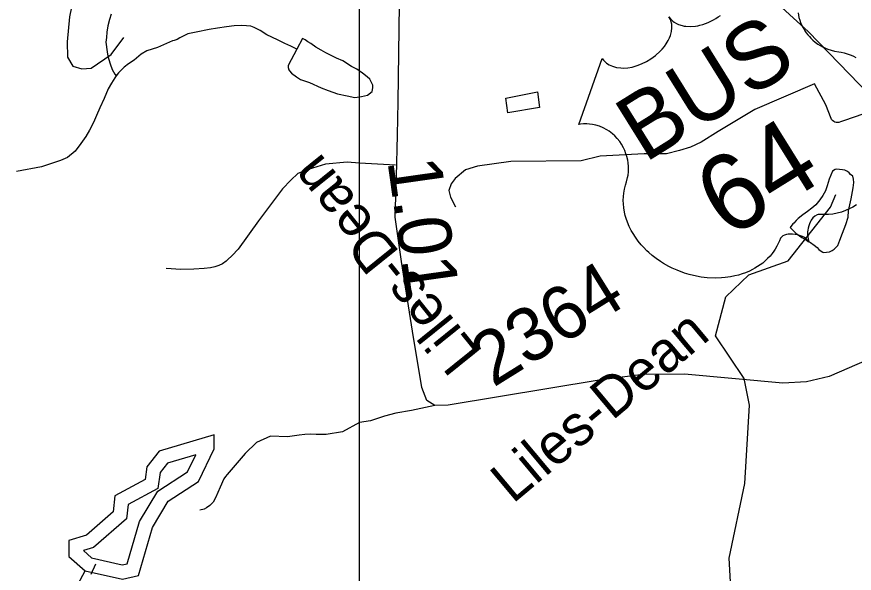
# Model space of a CAD drawing. Extents: x 2001466 to 31450019, y -30647475 to 847247.
# Drawn here: x 2179202 to 2183123, y 742909 to 745516 of the extents above; entities that cross this region are included whole.
import ezdxf

# ---------------------------------------------------------------- set-up
doc = ezdxf.new("R2010")
doc.units = 0
for name, color, linetype in [('Exist Hydrographic Buffer Line', 7, 'Continuous'), ('Exist Hydrographic Lake Shore', 7, 'Continuous'), ('Exist Hydrographic Misc Water Feature', 7, 'Continuous'), ('Exist Road Non-System Type 51', 7, 'Continuous'), ('Exist Road Primary US Attributed', 7, 'Continuous'), ('Exist Road Primary US Shield CELL', 7, 'Continuous'), ('Exist Road Primary US Shield Number Label', 7, 'Continuous'), ('Exist Road Secondary Mileage Hundredths English Label', 7, 'Continuous'), ('Exist Road Secondary Type 51 Attributed', 7, 'Continuous'), ('Exist Road Secondary Type 51 Label', 7, 'Continuous'), ('Exist Road Secondary Type 51 Number Label', 7, 'Continuous'), ('Map Preparation Inset Cut Line', 7, 'Continuous')]:
    doc.layers.add(name, color=color, linetype=linetype)

msp = doc.modelspace()

# ---------------------------------------------------------------- linework, layer by layer
at = {"layer": 'Exist Hydrographic Buffer Line'}
for points in [[(2179719.6, 742954.2), (2179777.4, 743151), (2179863.5, 743294.2), (2180001.9, 743384.8), (2180040.3, 743463.8), (2179907.7, 743424.4), (2179873.5, 743380.6), (2179863.4, 743306.2), (2179723.6, 743231), (2179716.6, 743164.5), (2179561.2, 743029.2), (2179514.7, 743015.4)], [(2179514.7, 743015.4), (2179553.1, 742981.1)], [(2179553.1, 742981.1), (2179696.6, 742948.6), (2179719.6, 742954.2)]]:
    msp.add_lwpolyline(points, dxfattribs=at)
at = {"layer": 'Exist Hydrographic Lake Shore'}
msp.add_lwpolyline([(2179522, 742920.9), (2179697.1, 742881.2), (2179771.9, 742899.4), (2179838, 743124.4), (2179912, 743247.5), (2180053.1, 743339.8), (2180127.1, 743492.4), (2180127.1, 743558), (2179868.9, 743481.3), (2179810.9, 743407), (2179802.9, 743348.1), (2179662, 743272.3), (2179654, 743197), (2179528.9, 743088), (2179445.9, 743063.5), (2179446.9, 742988.1), (2179522, 742920.9)], dxfattribs=at)
at = {"layer": 'Exist Hydrographic Misc Water Feature'}
for points in [[(2179644, 745527.2), (2179636.6, 745503.1), (2179628.6, 745473.2), (2179624.5, 745443), (2179623.1, 745418.8), (2179619, 745396.7), (2179625.3, 745351.1), (2179629.2, 745331.1), (2179639.9, 745295), (2179649.5, 745269.2), (2179662, 745247.4), (2179668, 745239.2)], [(2180513.2, 745363.8), (2180484.9, 745377.8), (2180456.6, 745389.7), (2180422.8, 745407.5), (2180372.7, 745431.3), (2180342.4, 745450.9), (2180314.5, 745464.8), (2180298.5, 745470.9), (2180278.4, 745472.7), (2180254.6, 745474.7), (2180220.6, 745472.5), (2180184.7, 745468.2), (2180142.3, 745462), (2180102.7, 745455.5), (2180042.8, 745443.4), (2180002.8, 745435.3), (2179980.7, 745424.8), (2179966.5, 745416.8), (2179952.8, 745408.7), (2179939, 745404.7), (2179931, 745402.7), (2179861.3, 745372.3), (2179811.5, 745355.9), (2179785.5, 745339.9), (2179751.4, 745311.8), (2179725.8, 745295.4), (2179705.7, 745279.4), (2179678, 745253.1), (2179668, 745239.2)], [(2180513.2, 745363.8), (2180473.2, 745287.9), (2180473.4, 745277.7), (2180475.5, 745267.7), (2180479.6, 745261.8), (2180487.8, 745252.1), (2180512, 745234.2), (2180530, 745222.1), (2180573.5, 745208.2), (2180627.8, 745182.6), (2180660, 745170.9), (2180704.1, 745155.2), (2180748.4, 745145.3), (2180784.5, 745137.4), (2180816.3, 745141.9), (2180843.9, 745147.9), (2180866.1, 745166), (2180870, 745182.1), (2180869.8, 745195.9), (2180855.8, 745224), (2180843.3, 745234), (2180821.4, 745251.9), (2180793.7, 745269.5), (2180769.1, 745283.3), (2180729.3, 745309.2), (2180699, 745321.1), (2180648.9, 745346.9), (2180627, 745358.7), (2180603, 745372.5), (2180578.8, 745390.4), (2180564.9, 745398.2), (2180552.8, 745408.1), (2180540.7, 745414), (2180513.2, 745363.8)], [(2179668, 745239.2), (2179662, 745229.2), (2179646.2, 745205.2), (2179630.4, 745177.2), (2179612.4, 745132.8), (2179590.7, 745089), (2179575.3, 745052.8), (2179561.5, 745020.9), (2179543.5, 744984.6), (2179525.7, 744954.5), (2179501.7, 744922.4), (2179476, 744886.1), (2179440.2, 744856.3), (2179408, 744842.1), (2179388.3, 744835.7), (2179318.8, 744813.3), (2179200.7, 744790.6)], [(2181491.7, 745133.5), (2181639.7, 745164.3), (2181650, 745090.6), (2181500.5, 745065.7), (2181491.7, 745133.5)], [(2182907.2, 744463.7), (2182917.2, 744457.7), (2182935.3, 744446), (2182949, 744434.3), (2182957.4, 744426.1), (2182963.4, 744420.3), (2182975.7, 744412.4), (2182979.4, 744412.2), (2182993.5, 744412.5), (2183007.4, 744414.5), (2183019.3, 744420.4), (2183029.4, 744426.6), (2183045.2, 744444.5), (2183055, 744468.5), (2183067.1, 744502.8), (2183082.7, 744543), (2183094.4, 744577), (2183096.2, 744606.7), (2183107.7, 744662.9), (2183117.8, 744715), (2183121.2, 744738.8), (2183119.2, 744754.9), (2183115.7, 744768.9), (2183105, 744777), (2183099.1, 744784.7), (2183091.3, 744790.8), (2183079, 744796.7), (2183067.1, 744798.5), (2183039.2, 744802.3), (2183033.3, 744800.4), (2183021, 744792.5), (2183005.4, 744754.3), (2182995.6, 744724.2), (2182987.8, 744700.2), (2182976.1, 744678), (2182962.1, 744658.2), (2182942.4, 744634), (2182924.2, 744619.7), (2182904.5, 744603.6), (2182882.4, 744587.5), (2182860.4, 744571.3), (2182850.8, 744561.4), (2182840.7, 744549.6), (2182835, 744545.2), (2182822.5, 744529.2), (2182848.9, 744501.7), (2182877, 744481.6), (2182899.2, 744469.7), (2182907.2, 744463.7)], [(2181530.8, 741232.6), (2181530, 741374.1), (2181653.9, 741535.5), (2181821, 741545.2), (2181928.9, 741585.7), (2182269.9, 741605), (2182518, 741931.2), (2182592, 742074), (2182657, 742358.1), (2182648, 742624), (2182546.9, 742813), (2182537.1, 742980.5), (2182610.1, 743330.1), (2182633, 743696.9), (2182608, 743822.1), (2182472.9, 744021.7), (2182521.9, 744204.3), (2182629.9, 744307.2), (2182813.1, 744372.3), (2183010.9, 744624.1), (2183035.9, 744682.6)], [(2179571, 742951.5), (2179565.2, 742937.3), (2179555, 742917.4), (2179549.2, 742903.2)], [(2179250.9, 742237.5), (2179525, 742405.8), (2179566.1, 742454.2), (2179574.1, 742506.5), (2179457, 742656.5), (2179489, 742856), (2179522, 742920.9)]]:
    msp.add_lwpolyline(points, dxfattribs=at)
at = {"layer": 'Exist Road Non-System Type 51'}
msp.add_line((2180974.6, 744819.9), (2180807.5, 744830.6), dxfattribs=at)
for points in [[(2179468.6, 745607.8), (2179450.1, 745515.5), (2179437.8, 745398.3), (2179439.9, 745326.5), (2179464.5, 745283.4), (2179507.5, 745271), (2179550.6, 745275.1), (2179645, 745338.8), (2179704.4, 745418.8)], [(2182936.5, 745201.6), (2182658.1, 745080.7), (2182485.5, 744977.5), (2182406.1, 744927.8), (2182356.5, 744904.1), (2182304.7, 744889), (2182244.3, 744873.8), (2182138.6, 744873.8), (2181933.6, 744863), (2181845.2, 744841.5), (2181515.1, 744837.1), (2181359.7, 744815.6), (2181303.6, 744798.3), (2181254, 744757.3), (2181236.7, 744733.5), (2181225.5, 744701.6), (2181232.6, 744670.5), (2181256.5, 744625.1)], [(2183250, 745094), (2183212.3, 745075.8), (2183072.1, 745028.1), (2183063.6, 745024.5), (2183058.8, 745022.8), (2183050.4, 745020.6), (2183046.2, 745020.3), (2183038.8, 745020.6), (2183032, 745022.3), (2183026.7, 745025.7), (2183021.7, 745029.4), (2183019.2, 745032), (2183016.9, 745034.9), (2183014.9, 745038.5), (2182990.3, 745102.4), (2182936.5, 745201.6)], [(2180807.5, 744830.6), (2180749.9, 744834.3), (2180647.2, 744824.7), (2180565.9, 744800.8), (2180518.1, 744781.7), (2180484.7, 744750.6), (2180446.5, 744709.9), (2180333.3, 744560.5), (2180239, 744427.3), (2180211.4, 744397), (2180189.6, 744376.7), (2180183.4, 744371.2), (2180165.4, 744359), (2180148.8, 744350.3), (2180129.9, 744344.5), (2180110, 744339.7), (2180080.1, 744336.3), (2180031.1, 744333.3), (2179970.1, 744332), (2179901.8, 744335.8)], [(2181159.5, 743694.9), (2181050.9, 743672.2), (2180977.1, 743658.4), (2180923.3, 743644.5), (2180858.7, 743623), (2180806.4, 743615.3)], [(2180806.4, 743615.3), (2180728, 743572.2), (2180651.1, 743558.4), (2180603.4, 743559.9), (2180575.8, 743561.4), (2180551.2, 743559.9), (2180525, 743555.3), (2180469.7, 743547.6), (2180389.7, 743550.7), (2180324.6, 743522.4), (2180272, 743469.8), (2180188.1, 743371.8), (2180179.5, 743363), (2180172.1, 743352), (2180154.1, 743311.9), (2180132.1, 743262), (2180121.9, 743242), (2180111.5, 743231.8), (2180106.2, 743226.3), (2180090.3, 743215.4), (2180079.6, 743210.1), (2180059.9, 743204.1)]]:
    msp.add_lwpolyline(points, dxfattribs=at)
at = {"layer": 'Exist Road Primary US Attributed'}
msp.add_lwpolyline([(2180996.8, 746622.3), (2181240.6, 746478.8), (2181453, 746351.1), (2182001.8, 746033.8), (2182258.2, 745887.2), (2182595.6, 745685.1), (2182695.1, 745620.2), (2182784, 745559.5), (2182908.5, 745444.3), (2183193.7, 745150), (2183368.4, 744976.2), (2183740.4, 744584.6), (2183880.6, 744442.2), (2183976.4, 744327), (2184037, 744225.4), (2184150.1, 744030.7)], dxfattribs=at)
at = {"layer": 'Exist Road Primary US Shield CELL'}
for points in [[(2183133.7, 744635.1), (2183116.7, 744624.5), (2183099, 744615.3), (2183081.6, 744607.7), (2183062.8, 744600.8), (2183042.2, 744595.1), (2183022.5, 744591.5), (2183001.6, 744589.4), (2182964, 744589.6), (2182953.6, 744588.8), (2182948.5, 744587.3), (2182937.8, 744581.3), (2182929.3, 744573.1), (2182921.7, 744562.9), (2182917.6, 744555.9), (2182912.9, 744545.5), (2182909.7, 744536.8), (2182906.7, 744525), (2182905.2, 744515.9), (2182904.2, 744508.8), (2182904, 744492.1), (2182904.9, 744484.7), (2182906.6, 744475.6), (2182910.9, 744463.2), (2182898.9, 744474.7), (2182889.3, 744481.3), (2182879.8, 744486.1), (2182870.7, 744489.9), (2182857.7, 744494), (2182846.7, 744496.3), (2182834.3, 744497.9), (2182822.2, 744497.7), (2182813, 744496.9), (2182805, 744495.4), (2182795.9, 744492.4), (2182789.2, 744488.9), (2182784, 744485.5), (2182777.7, 744479.3), (2182772.3, 744466), (2182766.9, 744453.7), (2182760.7, 744441.1), (2182752.6, 744427.1), (2182746.3, 744417.4), (2182738.3, 744406.7), (2182728.5, 744394.9), (2182717.2, 744383), (2182705.1, 744371.7), (2182694.2, 744362.2), (2182681.9, 744353), (2182670.4, 744345.3), (2182658.1, 744337.8), (2182646, 744331.5), (2182632, 744324.4), (2182614, 744316.6), (2182598.4, 744311.2), (2182581.6, 744306.1), (2182563.8, 744301.5), (2182544.2, 744297.6), (2182519, 744293.9), (2182500.8, 744292.4), (2182471.2, 744291.4), (2182434.6, 744293.1), (2182405.6, 744296.7), (2182383.6, 744300.7), (2182349.6, 744308.9), (2182328.9, 744315.2), (2182294.3, 744328), (2182270.9, 744338.3), (2182254.7, 744346.5), (2182230, 744360.4), (2182215.3, 744369.8), (2182195, 744384), (2182177.5, 744397.6), (2182161.6, 744411), (2182152.1, 744419.9), (2182136.3, 744436), (2182125.5, 744447.7), (2182111.7, 744464.4), (2182098.4, 744482.8), (2182087.1, 744500.3), (2182078.4, 744515.3), (2182069.4, 744533.5), (2182061, 744553.5), (2182054.7, 744571.2), (2182050.9, 744584.4), (2182047, 744601), (2182043.7, 744619.9), (2182042, 744638.9), (2182041.4, 744655.2), (2182042, 744673.4), (2182043.7, 744689.7), (2182047.3, 744708.8), (2182052, 744727.1), (2182057.2, 744742.4), (2182062.1, 744762.6), (2182064.1, 744774.2), (2182065.5, 744789.6), (2182065.8, 744803.2), (2182065.4, 744815), (2182064.1, 744831.9), (2182062.2, 744843.9), (2182058, 744861.7), (2182054.1, 744873.6), (2182048.4, 744888.5), (2182042.3, 744902.1), (2182033.2, 744918.1), (2182024.8, 744930.7), (2182013.7, 744944.8), (2182001.9, 744957.5), (2181990.6, 744968), (2181976.2, 744979.1), (2181964.6, 744986.5), (2181947.3, 744995.6), (2181929.8, 745003.2), (2181913.4, 745008), (2181897.7, 745011.7), (2181883.9, 745013.1), (2181871.2, 745013.9), (2181855.9, 745013.7), (2181841.9, 745012.3), (2181833.5, 745010.9), (2181943.5, 745320.7), (2181949.7, 745312), (2181958.5, 745302.7), (2181963.6, 745298.2), (2181975.3, 745290.8), (2181991.3, 745283.4), (2182010.5, 745278.3), (2182030.2, 745275.7), (2182042.5, 745275.5), (2182062.4, 745276.8), (2182083.7, 745280.2), (2182105.9, 745286.5), (2182127.5, 745294.6), (2182149.9, 745305.4), (2182170.9, 745317.9), (2182192.3, 745333.6), (2182214.1, 745353.8), (2182223.7, 745363.9), (2182233.8, 745376.2), (2182242.6, 745388.5), (2182251.3, 745403.6), (2182257.5, 745416.8), (2182262, 745427.8), (2182266.7, 745446.2), (2182268.8, 745463.4), (2182268.6, 745472.2), (2182268.1, 745480.5), (2182264.5, 745496.5), (2182262.2, 745503.1), (2182255.6, 745515.8), (2182262.7, 745506.1), (2182267.6, 745500.4), (2182273.2, 745495.3), (2182279.8, 745490.3), (2182290.3, 745483.9), (2182300.2, 745479.4), (2182317.1, 745474), (2182326.7, 745472.1), (2182335.1, 745471), (2182356.2, 745470.1), (2182379.1, 745472.1), (2182389.9, 745473.6), (2182400.6, 745476), (2182413.8, 745479.6), (2182426.9, 745484), (2182439.5, 745489.1), (2182452.1, 745494.7), (2182464.6, 745501.2), (2182474.4, 745506.9), (2182486.2, 745514.5), (2182496.7, 745521.9)], [(2182859.6, 745534.6), (2182863.9, 745512.8), (2182867.5, 745499.7), (2182871.3, 745489), (2182880.9, 745467.9), (2182886, 745458.3), (2182891.7, 745449.1), (2182898.3, 745439.7), (2182905, 745431), (2182912.7, 745422.4), (2182919.5, 745414.8), (2182928.7, 745406.1), (2182940.2, 745396.4), (2182952.2, 745387.6), (2182974, 745374.8), (2182998.9, 745363.5), (2183014.8, 745358.4), (2183029.6, 745354.7), (2183050.2, 745351.7), (2183061.5, 745349.8), (2183075.1, 745346.7), (2183098.6, 745339.3), (2183108.8, 745335.3), (2183119.7, 745330.4), (2183130.2, 745325)]]:
    msp.add_lwpolyline(points, dxfattribs=at)
at = {"layer": 'Exist Road Secondary Type 51 Attributed'}
for points in [[(2180984.6, 744961), (2180987.9, 745116.9), (2180994.2, 745573.5), (2181009.9, 745975.6), (2181016.1, 746279.2), (2180996.8, 746622.3)], [(2184150.1, 744030.7), (2183873.8, 744021.6), (2183497.1, 743996.5), (2183354.8, 743965.1), (2183181.1, 743906.5), (2183005.3, 743831.1), (2182898.6, 743805.9), (2182788.7, 743799.6), (2182328.3, 743841.5), (2182133.7, 743839.4), (2181928.6, 743814.3), (2181222.3, 743697), (2181159.5, 743694.9), (2181121.8, 743718), (2181098.8, 743778.7), (2181054.4, 744043.4), (2181003.6, 744369.3), (2180974.3, 744576.6), (2180980.6, 744767.2), (2180984.6, 744961)]]:
    msp.add_lwpolyline(points, dxfattribs=at)
at = {"layer": 'Map Preparation Inset Cut Line'}
for p, q in [((2180807.5, 744830.6), (2180807.5, 745607.9)), ((2180807.5, 743628.4), (2180807.5, 744830.6)), ((2180807.5, 742199.3), (2180807.5, 743628.4))]:
    msp.add_line(p, q, dxfattribs=at)

# ---------------------------------------------------------------- texts
at = {"layer": 'Exist Road Primary US Shield Number Label'}
for s, height, p in [('BUS', 310, (2182141.2, 744828.1)), ('64', 360, (2182532, 744471.1))]:
    msp.add_text(s, height=height, rotation=31.918, dxfattribs=at).set_placement(p)
at = {"layer": 'Exist Road Secondary Mileage Hundredths English Label'}
msp.add_text('1.01', height=250, rotation=278.0433, dxfattribs=at).set_placement((2180937.1, 744840))
at = {"layer": 'Exist Road Secondary Type 51 Label'}
for rotation, p in [(128.8388, (2181380.1, 743938)), (39.9198, (2181524.1, 743232))]:
    msp.add_text('Liles-Dean', height=190, rotation=rotation, dxfattribs=at).set_placement(p)
at = {"layer": 'Exist Road Secondary Type 51 Number Label'}
msp.add_text('2364', height=250, rotation=31.918, dxfattribs=at).set_placement((2181432.8, 743777.3))

doc.saveas('drawing.dxf')
